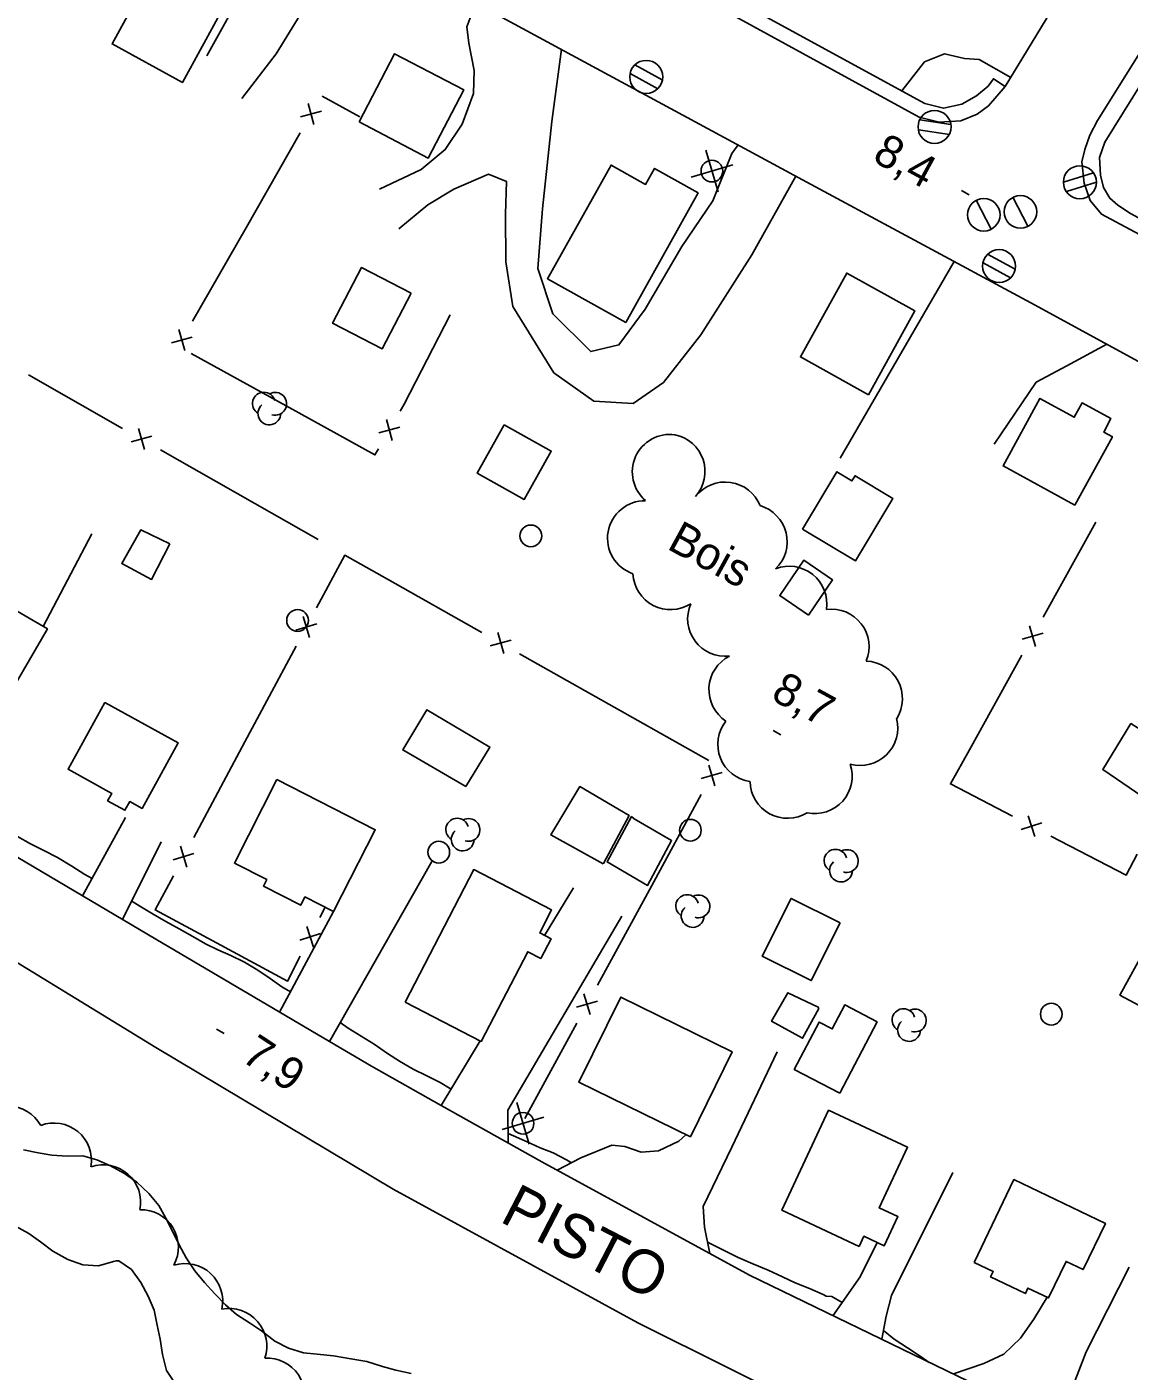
# Model space of a CAD drawing. Extents: x 219136 to 222520, y 5421589 to 5424530.
# Drawn here: x 221041.6 to 221143.1, y 5423014 to 5423137.9 of the extents above; entities that cross this region are included whole.
import ezdxf

# ---------------------------------------------------------------- set-up
doc = ezdxf.new("R2010")
doc.units = 0
for name, color, linetype in [('Level 19', 7, 'Continuous'), ('Level 2', 7, 'Continuous'), ('Level 21', 7, 'Continuous'), ('Level 22', 7, 'Continuous'), ('Level 3', 7, 'Continuous'), ('Level 31', 7, 'Continuous'), ('Level 36', 7, 'Continuous'), ('Level 37', 7, 'Continuous'), ('Level 44', 7, 'Continuous')]:
    doc.layers.add(name, color=color, linetype=linetype)

msp = doc.modelspace()

# ---------------------------------------------------------------- linework, layer by layer
at = {"layer": 'Level 19'}
for points in [[(221058.15, 5423135.23), (221061.87, 5423141.94), (221063.61, 5423146.27), (221065.09, 5423149.74)], [(221070.27, 5423146.95), (221068.79, 5423142.24), (221066.76, 5423139), (221064.55, 5423135.42), (221061.37, 5423131.28)], [(221074.06, 5423122.93), (221077.89, 5423124.74), (221080.11, 5423126.58), (221081.67, 5423128.94), (221082.72, 5423131.77), (221082.78, 5423133.89), (221082.3, 5423136.4), (221082.1, 5423137.91), (221082.92, 5423140.1)], [(221090.82, 5423135.83), (221089.93, 5423129.17), (221089.08, 5423121.12), (221088.65, 5423115.64), (221090.04, 5423111.45), (221093.53, 5423107.97), (221096.12, 5423108.58), (221098.55, 5423111.89), (221101.93, 5423117.65), (221104.78, 5423121.85), (221106.53, 5423126.22), (221107.11, 5423127.01)], [(221122.19, 5423132), (221122.19, 5423132), (221124.28, 5423134.67), (221126.13, 5423135.4), (221127.96, 5423134.99), (221129.3, 5423134.88), (221132.23, 5423133.23)], [(221112.43, 5423124.13), (221108.38, 5423116.88), (221103.67, 5423109.51), (221100.24, 5423105.13), (221097.44, 5423103.18), (221093.82, 5423103.39), (221090.11, 5423106.02), (221086.33, 5423112.14), (221085.71, 5423116.24), (221085.68, 5423120.63), (221085.77, 5423123.64), (221084.1, 5423124.32), (221080.9, 5423122.95), (221078.5, 5423121.51), (221075.85, 5423119.27)], [(221127.02, 5423116.26), (221116.5, 5423098.16)], [(221130.71, 5423099.44), (221134.58, 5423105.16), (221137.4, 5423106.67), (221141.08, 5423108.64)], [(221046.69, 5423057.81), (221050.66, 5423065.02)], [(221053.93, 5423062.79), (221050.39, 5423055.62)], [(221078.87, 5423060.97), (221069.44, 5423044.4)], [(221089.26, 5423054.17), (221091.94, 5423058.54)], [(221064.85, 5423047.1), (221069.81, 5423056.38)], [(221096.39, 5423055.95), (221085.89, 5423038.05), (221085.92, 5423035.03)], [(221079.75, 5423038.5), (221083.32, 5423044.46)], [(221110.7, 5423043.45), (221106.53, 5423034.64), (221103.89, 5423029.18), (221103.99, 5423027.28), (221104.49, 5423024.85)], [(221090.42, 5423032.52), (221092.61, 5423033.66), (221095.45, 5423034.83), (221096.67, 5423034.7), (221098.17, 5423034.2), (221099.77, 5423034.33), (221101.65, 5423035.22), (221102.29, 5423035.8)], [(221126.89, 5423032.31), (221121.22, 5423020.97), (221120.74, 5423019.08), (221120.34, 5423016.95), (221120.34, 5423016.94)], [(221115.84, 5423019.12), (221118.34, 5423022.69), (221119.92, 5423025.87)], [(221143.12, 5423023.58), (221139.18, 5423015.79), (221137.96, 5423012.69), (221138.17, 5423010.6), (221138.45, 5423008.18)], [(221126.94, 5423013.75), (221129.74, 5423014.71), (221131.59, 5423015.57), (221133.11, 5423017.04), (221134.36, 5423018.8), (221135.58, 5423020.82)]]:
    msp.add_lwpolyline(points, dxfattribs=at)
at = {"layer": 'Level 2'}
for points in [[(221047.57, 5423059.42), (221046.91, 5423059.79), (221045.72, 5423060.56), (221044.38, 5423061.34), (221043.13, 5423061.98), (221041.91, 5423062.61), (221040.7, 5423063.29), (221039.57, 5423063.92), (221038.47, 5423064.56), (221037.34, 5423065.13), (221036.16, 5423065.66), (221034.98, 5423066.25), (221033.74, 5423066.87), (221032.46, 5423067.46), (221031.22, 5423068.06), (221029.94, 5423068.8), (221028.76, 5423069.54), (221027.58, 5423070.28), (221026.39, 5423071.01), (221025.1, 5423071.71), (221023.95, 5423072.32), (221022.62, 5423073.01), (221021.08, 5423073.77)], [(221065.85, 5423048.96), (221065.06, 5423049.43), (221063.97, 5423050.2), (221062.86, 5423050.97), (221061.63, 5423051.69), (221060.35, 5423052.31), (221059.16, 5423052.84), (221058.01, 5423053.4), (221056.85, 5423054.07), (221055.6, 5423054.78), (221054.36, 5423055.46), (221053.21, 5423056.13), (221051.97, 5423056.86), (221051.23, 5423057.31)], [(221080.65, 5423040), (221079.65, 5423040.62), (221078.42, 5423041.22), (221077.16, 5423041.85), (221075.91, 5423042.58), (221074.8, 5423043.29), (221073.55, 5423044.15), (221072.37, 5423044.88), (221071.17, 5423045.63), (221070.43, 5423046.14)], [(221091.74, 5423033.21), (221091.28, 5423033.5), (221090.06, 5423034.12), (221088.87, 5423034.58), (221087.66, 5423035.13), (221085.91, 5423035.91)], [(221043.86, 5423033.93), (221042.59, 5423034.14), (221041.26, 5423034.42)], [(221076.96, 5423013.78), (221075.55, 5423014.11), (221074.32, 5423014.45), (221072.88, 5423014.9), (221071.43, 5423015.16), (221069.82, 5423015.42), (221068.31, 5423015.59), (221067.06, 5423015.7), (221065.67, 5423016.13), (221064.4, 5423016.77), (221063.18, 5423017.72), (221062.09, 5423018.45), (221060.87, 5423019.24), (221059.87, 5423020.12), (221058.88, 5423021.13), (221057.93, 5423022.17), (221057.03, 5423023.25), (221056.23, 5423024.46), (221055.59, 5423025.66), (221055.02, 5423026.85), (221054.38, 5423028.12), (221053.73, 5423029.27), (221052.79, 5423030.39), (221051.71, 5423031.42), (221050.56, 5423032.24), (221049.28, 5423032.94), (221048.02, 5423033.48), (221046.71, 5423033.85), (221045.27, 5423033.83), (221043.86, 5423033.93)], [(221055.3, 5423012.77), (221054.42, 5423014.08), (221054.07, 5423015.56), (221053.85, 5423016.96), (221053.58, 5423018.24), (221053.3, 5423019.64), (221052.73, 5423020.93), (221052.05, 5423022.17), (221051.2, 5423023.38), (221050.05, 5423024.17), (221049.78, 5423024.18), (221049.54, 5423024.12), (221048.17, 5423023.73), (221046.71, 5423023.81), (221045.33, 5423024.29), (221043.96, 5423025.08), (221042.83, 5423025.92), (221041.75, 5423026.71), (221040.51, 5423027.36)], [(221115.73, 5423020.88), (221115.21, 5423020.93), (221114.94, 5423021.07), (221113.68, 5423021.62), (221112.36, 5423022.16), (221111.18, 5423022.7), (221109.88, 5423023.32), (221108.46, 5423023.89), (221107.12, 5423024.48), (221105.83, 5423025.12), (221104.28, 5423025.89)], [(221116.7, 5423020.35), (221115.73, 5423020.88)], [(221124.71, 5423014.82), (221123.96, 5423015.33), (221122.7, 5423016.15), (221121.49, 5423016.97), (221120.49, 5423017.77)]]:
    msp.add_lwpolyline(points, dxfattribs=at)
at = {"layer": 'Level 21'}
for points in [[(221131.72, 5423132.4), (221139.17, 5423144.69), (221153.53, 5423166.97), (221170.73, 5423193.68), (221175.02, 5423200.7), (221175.47, 5423202.05), (221175.48, 5423203.2), (221175.3, 5423204.33), (221174.74, 5423205.78), (221174.1, 5423206.87), (221173.36, 5423207.53), (221171.83, 5423208.57), (221126.35, 5423232.96), (221072.29, 5423261.73), (221034.21, 5423281.98)], [(220876.4, 5423269.64), (220876.31, 5423269.21), (220875.83, 5423265.97), (220876.48, 5423263.54), (220877.85, 5423261.59), (220880.37, 5423260.04), (220897.54, 5423251.07), (220932.64, 5423232.38), (220957.29, 5423219.32), (220980.12, 5423207.12), (221008.25, 5423192.18), (221037.94, 5423176.06), (221070.92, 5423158.24), (221106.88, 5423138.82), (221123.77, 5423129.59), (221125.63, 5423129.11), (221127.61, 5423129.23), (221129.13, 5423129.86), (221130.17, 5423130.62), (221131.72, 5423132.4)], [(221134.08, 5423112.45), (221112.63, 5423124.02), (221075.87, 5423143.92), (221060.17, 5423152.4), (221022.07, 5423172.93), (220995.92, 5423187.46), (220975.59, 5423198.17), (220958.05, 5423207.39), (220922.92, 5423225.97), (220898.67, 5423238.75), (220874.62, 5423251.57), (220870.14, 5423253.44), (220867.15, 5423252.65), (220864.57, 5423250.22), (220863.68, 5423247.88)], [(221287.28, 5423040.97), (221236.59, 5423068.5), (221196.9, 5423090.06), (221159.13, 5423110.7), (221140.58, 5423120.63), (221139.53, 5423121.9), (221138.99, 5423123.49), (221138.78, 5423125.45), (221139.06, 5423126.59), (221139.52, 5423127.91), (221140.21, 5423129.26), (221156.74, 5423155.71)], [(220870.08, 5423145.01), (220887.78, 5423137.56), (220905.12, 5423129.34), (220919.83, 5423121.43), (220933.81, 5423114.05), (220956.41, 5423100.89), (220978.92, 5423087.62), (220998.14, 5423077.12), (221016.54, 5423066.03), (221034.15, 5423055.63), (221053.45, 5423043.85), (221075.32, 5423030.79), (221097.85, 5423018.46), (221123.32, 5423005.79), (221147.81, 5422994.15), (221173.51, 5422982.42), (221197.19, 5422971.44)], [(221255.19, 5422978.07), (221243.41, 5422992.85), (221226.65, 5423014.22), (221210.55, 5423034.72), (221197.05, 5423052.38), (221184.39, 5423069.3), (221172.66, 5423085.2), (221166.45, 5423093.44), (221163.98, 5423096.07), (221160.81, 5423098.16), (221154.52, 5423101.32), (221134.08, 5423112.45)], [(221195.65, 5422980.59), (221174.42, 5422990.96), (221154.82, 5423000.26), (221127.28, 5423013.58), (221108.15, 5423022.85), (221089, 5423033.29), (221079.75, 5423038.5), (221073.31, 5423042.13), (221069.44, 5423044.4), (221053.45, 5423053.81), (221033.86, 5423065.39)]]:
    msp.add_lwpolyline(points, dxfattribs=at)
at = {"layer": 'Level 22'}
for points in [[(220876.4, 5423269.64), (220877.93, 5423269.1), (220877.43, 5423267.04), (220877.53, 5423265.1), (220878.11, 5423263.69), (220879.2, 5423262.33), (220880.53, 5423261.65), (220913.27, 5423244.44), (220940.44, 5423230.1), (220974.52, 5423211.79), (221008.64, 5423193.62), (221044.19, 5423174.41), (221085.04, 5423152.28), (221124.31, 5423130.84), (221126.03, 5423130.39), (221127.72, 5423130.78), (221129.08, 5423131.54), (221130.13, 5423132.43), (221130.63, 5423133.12), (221131.72, 5423132.4)], [(221160.84, 5423162.18), (221162.1, 5423161.37), (221140.9, 5423127.27), (221140.4, 5423125.85), (221140.49, 5423124.24), (221140.78, 5423123.1), (221141.34, 5423122.1), (221142.08, 5423121.46), (221143.25, 5423120.69), (221178.58, 5423101.6), (221236.93, 5423069.97), (221290.69, 5423040.78), (221319.41, 5423025.29), (221321.99, 5423023.76), (221323.67, 5423023.34), (221325.05, 5423023.41), (221326.35, 5423024.11), (221327.33, 5423025.12), (221328.09, 5423026.21), (221328.91, 5423027.34), (221330.01, 5423026.73)]]:
    msp.add_lwpolyline(points, dxfattribs=at)
at = {"layer": 'Level 3'}
for p, q in [((221127.69, 5423122.81), (221128.39, 5423122.43)), ((221110.34, 5423073.04), (221111.05, 5423072.66)), ((221059.05, 5423045.52), (221059.75, 5423045.14))]:
    msp.add_line(p, q, dxfattribs=at)
at = {"layer": 'Level 31'}
for points in [[(221062.38, 5423144.65), (221055.9, 5423148.19), (221049.42, 5423136.32), (221055.89, 5423132.78)], [(221072.17, 5423129.13), (221078.55, 5423125.8), (221081.83, 5423132.09), (221075.45, 5423135.42)], [(221096.74, 5423110.66), (221103.41, 5423122.6), (221099.4, 5423124.85), (221098.58, 5423123.37), (221095.39, 5423125.16), (221089.53, 5423114.69)], [(221076.96, 5423113.34), (221074.29, 5423108.21), (221069.73, 5423110.58), (221072.39, 5423115.71)], [(221119.13, 5423104), (221112.84, 5423107.48), (221117.11, 5423115.2), (221123.4, 5423111.72)], [(221138.14, 5423093.81), (221131.51, 5423097.43), (221134.91, 5423103.65), (221138.08, 5423101.92), (221138.8, 5423103.24), (221141.46, 5423101.79), (221140.79, 5423100.56), (221141.59, 5423100.12)], [(221085.55, 5423101.21), (221089.88, 5423098.8), (221087.4, 5423094.35), (221083.07, 5423096.76)], [(221113.02, 5423091.62), (221117.91, 5423088.68), (221121.37, 5423094.43), (221117.88, 5423096.53), (221117.59, 5423096.05), (221116.21, 5423096.89)], [(221054.75, 5423090.25), (221053.06, 5423086.97), (221050.3, 5423088.44), (221052.05, 5423091.53)], [(221025.94, 5423081.73), (221033.19, 5423077.53), (221032.86, 5423076.96), (221036.12, 5423075.07), (221036.52, 5423075.76), (221038.81, 5423074.43), (221043.45, 5423082.42), (221038, 5423085.58), (221038.54, 5423086.52), (221034.58, 5423088.8), (221033.79, 5423087.42), (221030.33, 5423089.4)], [(221113.59, 5423083.69), (221110.94, 5423085.49), (221113.15, 5423088.74), (221115.8, 5423086.93)], [(221048.75, 5423075.63), (221055.51, 5423071.91), (221052.19, 5423065.87), (221051.04, 5423066.5), (221050.6, 5423065.7), (221049, 5423066.58), (221049.38, 5423067.26), (221045.36, 5423069.48)], [(221082.02, 5423067.9), (221076.2, 5423071.27), (221078.42, 5423074.96), (221084.23, 5423071.52)], [(221147.62, 5423070.9), (221144.98, 5423066.54), (221140.7, 5423069.45), (221143.3, 5423073.69), (221147.7, 5423070.9)], [(221064.59, 5423068.53), (221073.66, 5423063.9), (221069.82, 5423056.37), (221067.19, 5423057.71), (221066.8, 5423056.95), (221063.36, 5423058.71), (221063.67, 5423059.32), (221060.69, 5423060.83)], [(221094.66, 5423060.77), (221089.85, 5423063.43), (221092.53, 5423067.88), (221097.07, 5423065.21), (221094.69, 5423060.8)], [(221097.52, 5423064.9), (221100.97, 5423062.9), (221098.76, 5423058.78), (221095.03, 5423060.94), (221097.29, 5423065.12)], [(221076.42, 5423048.03), (221082.74, 5423060.23), (221089.91, 5423056.52), (221088.82, 5423054.4), (221089.86, 5423053.86), (221088.92, 5423052.05), (221087.72, 5423052.67), (221083.44, 5423044.4)], [(221116.5, 5423055.33), (221113.84, 5423050), (221109.33, 5423052.25), (221111.98, 5423057.58)], [(221149.05, 5423045.03), (221142.28, 5423048.67), (221146.18, 5423055.75), (221152.8, 5423051.86), (221149.21, 5423045.33)], [(221102.7, 5423035.6), (221106.55, 5423043.44), (221096.28, 5423048.48), (221092.43, 5423040.64)], [(221114.54, 5423047.43), (221113.04, 5423044.69), (221110.19, 5423046.25), (221111.67, 5423048.89), (221114.48, 5423047.55)], [(221116.48, 5423039.62), (221112.28, 5423041.82), (221114.56, 5423046.18), (221115.77, 5423045.55), (221116.92, 5423047.76), (221119.91, 5423046.2)], [(221118.26, 5423025.51), (221111.13, 5423028.84), (221115.43, 5423038.05), (221122.71, 5423034.65), (221120.1, 5423029.05), (221121.82, 5423028.25), (221120.57, 5423025.57), (221118.7, 5423026.44)], [(221128.85, 5423024.04), (221132.52, 5423031.67), (221140.94, 5423027.63), (221138.89, 5423023.37), (221137.32, 5423024.12), (221135.71, 5423020.76), (221133.81, 5423021.67), (221133.57, 5423021.16), (221130.37, 5423022.7), (221130.61, 5423023.19)]]:
    msp.add_lwpolyline(points, close=True, dxfattribs=at)
at = {"layer": 'Level 36'}
for p, q in [((221097.15, 5423133.59), (221099.69, 5423132.2)), ((221100.11, 5423133.01), (221097.57, 5423134.4)), ((221123.72, 5423128.42), (221126.58, 5423127.99)), ((221126.7, 5423128.9), (221123.84, 5423129.33)), ((221105.25, 5423122.69), (221104.12, 5423126.52)), ((221102.77, 5423124.04), (221106.6, 5423125.17)), ((221139.84, 5423124.45), (221137.07, 5423123.58)), ((221137.36, 5423122.71), (221140.13, 5423123.58)), ((221132.42, 5423122.19), (221133.8, 5423119.53)), ((221129.04, 5423121.92), (221130.42, 5423119.26)), ((221129.67, 5423116.15), (221132.21, 5423114.76)), ((221132.63, 5423115.57), (221130.09, 5423116.96)), ((221087.84, 5423034.93), (221086.71, 5423038.76)), ((221085.36, 5423036.28), (221089.19, 5423037.41))]:
    msp.add_line(p, q, dxfattribs=at)
for centre, radius in [((221098.63, 5423133.29), 1.52), ((221125.2, 5423128.67), 1.52), ((221104.69, 5423124.61), 1), ((221138.59, 5423123.58), 1.52), ((221129.74, 5423120.58), 1.5), ((221133.12, 5423120.85), 1.5), ((221131.15, 5423115.85), 1.52), ((221088, 5423090.99), 1), ((221066.51, 5423083.19), 1), ((221102.7, 5423063.86), 1), ((221079.52, 5423061.84), 1), ((221135.96, 5423046.91), 1), ((221087.28, 5423036.85), 1)]:
    msp.add_circle(centre, radius, dxfattribs=at)
at = {"layer": 'Level 37'}
for p, q in [((221068.01, 5423128.91), (221067.48, 5423130.84)), ((221068.71, 5423130.14), (221066.78, 5423129.61)), ((221056.11, 5423108.06), (221055.58, 5423110)), ((221056.81, 5423109.29), (221054.88, 5423108.77)), ((221073.98, 5423100.49), (221075.92, 5423101.01)), ((221074.69, 5423101.72), (221075.21, 5423099.78)), ((221051.16, 5423099.64), (221053.09, 5423100.17)), ((221052.39, 5423098.94), (221051.86, 5423100.87)), ((221066.36, 5423082.3), (221068.28, 5423082.88)), ((221067.03, 5423083.55), (221067.61, 5423081.63)), ((221133.96, 5423082.71), (221134.51, 5423080.79)), ((221086.19, 5423081.38), (221084.26, 5423080.84)), ((221084.96, 5423082.07), (221085.5, 5423080.14)), ((221133.27, 5423081.47), (221135.2, 5423082.02)), ((221105.63, 5423069.18), (221103.71, 5423068.62)), ((221104.95, 5423067.94), (221104.39, 5423069.86)), ((221134.44, 5423063.29), (221133.84, 5423065.2)), ((221133.19, 5423063.94), (221135.1, 5423064.55)), ((221055.05, 5423061.14), (221056.96, 5423061.72)), ((221055.71, 5423062.39), (221056.3, 5423060.47)), ((221068.62, 5423054.35), (221066.71, 5423053.73)), ((221067.97, 5423053.08), (221067.35, 5423054.99)), ((221094.14, 5423048.11), (221092.22, 5423047.54)), ((221093.47, 5423046.87), (221092.9, 5423048.79))]:
    msp.add_line(p, q, dxfattribs=at)
for points in [[(221068.76, 5423131.52), (221072.25, 5423129.6)], [(221061.79, 5423119.45), (221066.75, 5423128.14)], [(221056.84, 5423110.77), (221061.79, 5423119.45)], [(221080.57, 5423111.35), (221076.32, 5423103.13), (221075.95, 5423102.48)], [(221065.45, 5423102.97), (221056.7, 5423107.81)], [(221041.7, 5423105.84), (221050.39, 5423100.89)], [(221073.95, 5423099.02), (221073.63, 5423098.45), (221065.45, 5423102.97)], [(221053.87, 5423098.91), (221062.56, 5423093.96)], [(221062.56, 5423093.96), (221068.39, 5423090.64)], [(221043.08, 5423082.64), (221047.55, 5423091.18)], [(221140.06, 5423092.24), (221135.2, 5423083.5)], [(221074.78, 5423087), (221070.86, 5423089.21), (221068.26, 5423084.36)], [(221083.49, 5423082.09), (221074.78, 5423087)], [(221066.38, 5423080.83), (221061.66, 5423072.01)], [(221095.68, 5423075.21), (221086.97, 5423080.12)], [(221133.26, 5423080), (221128.41, 5423071.26)], [(221104.39, 5423070.3), (221095.68, 5423075.21)], [(221061.66, 5423072.01), (221056.95, 5423063.19)], [(221128.41, 5423071.26), (221126.67, 5423068.13), (221132.37, 5423065.17)], [(221098.93, 5423058.36), (221103.71, 5423067.14)], [(221135.92, 5423063.32), (221142.85, 5423059.72), (221143.88, 5423061.65)], [(221055.06, 5423059.67), (221053.38, 5423056.52), (221059.05, 5423053.48)], [(221094.14, 5423049.58), (221098.93, 5423058.36)], [(221068.57, 5423055.82), (221069.05, 5423056.76)], [(221059.05, 5423053.48), (221065.59, 5423049.96), (221066.76, 5423052.25)], [(221087.44, 5423037.29), (221092.23, 5423046.07)]]:
    msp.add_lwpolyline(points, dxfattribs=at)
at = {"layer": 'Level 44'}
for centre, radius, start, end in [((221063.4, 5423103.18), 1.05, 15.9068, 238.5912), ((221064.45, 5423103.16), 1.05, 253.0853, 118.7739), ((221063.91, 5423102.27), 1.05, 131.2391, 358.6962), ((221100.81, 5423096.88), 3.46, 82.125, 229.842), ((221100.59, 5423096.92), 3.46, 318.414, 78.414), ((221105.91, 5423092.49), 3.46, 21.9039, 141.9039), ((221098.53, 5423090.77), 3.46, 89.2154, 251.0882), ((221108.16, 5423090.45), 3.46, 313.8862, 73.8862), ((221100.87, 5423087.65), 3.46, 182.5311, 302.5311), ((221111.82, 5423084.73), 3.46, 351.3921, 111.3921), ((221105.91, 5423083.35), 3.46, 156.6033, 276.6033), ((221115.71, 5423080.78), 3.46, 337.5873, 97.5873), ((221107.87, 5423076.82), 3.46, 116.8411, 236.8411), ((221118.78, 5423075.99), 3.46, 327.909, 87.909), ((221108.69, 5423071.77), 3.46, 141.7013, 261.7013), ((221118.36, 5423073.29), 3.46, 254.4798, 14.4798), ((221114.15, 5423068.85), 3.46, 258.4344, 18.4344), ((221111.66, 5423068.42), 3.46, 181.2445, 301.2445), ((221081.22, 5423063.92), 1.05, 15.4747, 238.159), ((221081.72, 5423063.01), 1.05, 130.807, 358.2641), ((221082.26, 5423063.89), 1.05, 252.6532, 118.3418), ((221116.08, 5423061.05), 1.05, 15.4747, 238.159), ((221117.12, 5423061.02), 1.05, 252.6532, 118.3418), ((221116.58, 5423060.14), 1.05, 130.807, 358.2641), ((221102.41, 5423056.87), 1.05, 15.4747, 238.159), ((221103.45, 5423056.84), 1.05, 252.6532, 118.3418), ((221102.91, 5423055.96), 1.05, 130.807, 358.2641), ((221122.35, 5423046.36), 1.05, 15.4747, 238.159), ((221123.39, 5423046.33), 1.05, 252.6532, 118.3418), ((221122.85, 5423045.45), 1.05, 130.807, 358.2641), ((221039.82, 5423034.97), 3.46, 29.3385, 149.3385), ((221044.05, 5423033.42), 3.46, 350.5095, 110.5096), ((221048.59, 5423029.57), 3.46, 348.7998, 108.7998), ((221052.07, 5423025.43), 3.46, 331.4852, 91.4852), ((221056.15, 5423020.47), 3.46, 347.416, 107.416), ((221060.21, 5423016.32), 3.46, 341.1925, 101.1925), ((221063.71, 5423011.75), 3.46, 333.6453, 93.6453)]:
    msp.add_arc(centre, radius, start, end, dxfattribs=at)

# ---------------------------------------------------------------- texts
at = {"layer": 'Level 21'}
msp.add_text('PISTO', height=4, rotation=332.6551, dxfattribs=at).set_placement((221085.02, 5423027.85))
at = {"layer": 'Level 3'}
for s, rotation, p in [('8,4', 331.383, (221119.36, 5423125.59)), ('8,7', 331.383, (221110, 5423075.98)), ('7,9', 326.4597, (221061.2, 5423042.7))]:
    msp.add_text(s, height=3, rotation=rotation, dxfattribs=at).set_placement(p)
at = {"layer": 'Level 44'}
msp.add_text('Bois', height=3, rotation=331.3547, dxfattribs=at).set_placement((221100.44, 5423089.85))

doc.saveas('drawing.dxf')
